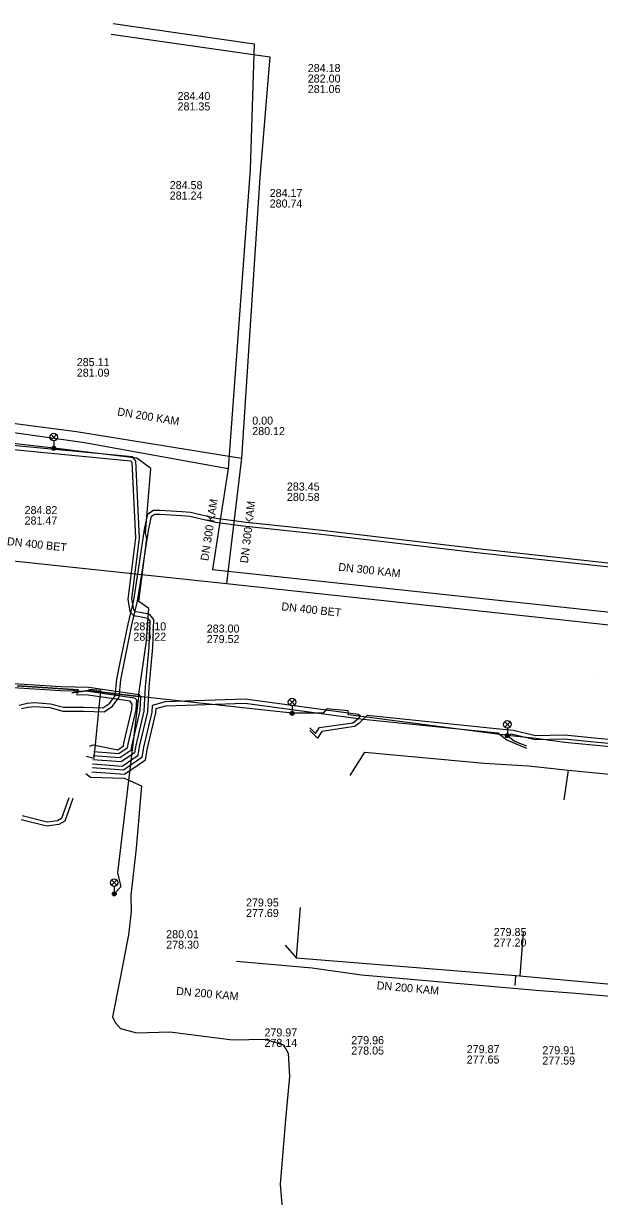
# Model space of a CAD drawing. Extents: x -595540 to -593988, y -1160850 to -1159202.
# Drawn here: x -594220.6 to -594163, y -1160405.2 to -1160288 of the extents above; entities that cross this region are included whole.
import ezdxf

# ---------------------------------------------------------------- set-up
doc = ezdxf.new("R2010")
doc.units = 0
for name, color, linetype in [('BVK-DESTOVA_popisy', 7, 'Continuous'), ('BVK-DESTOVA_trasa sítě', 7, 'Continuous'), ('BVK-SPLASKOVA_popisy', 7, 'Continuous'), ('BVK-SPLASKOVA_trasa sítě', 7, 'Continuous'), ('CETIN_kabel podzemní', 7, 'Continuous'), ('DESTOVA-NEPROVOZOVANA_popisy', 7, 'Continuous'), ('DESTOVA_trasa neprovozované sítě', 7, 'Continuous'), ('EON-NN_kabel', 7, 'Continuous'), ('EON-VN_kabel', 7, 'Continuous'), ('SPLASKOVA_neprovozovaná  trasa sítě', 7, 'Continuous'), ('SPLASKOVA_popisy neprovozované sítě', 7, 'Continuous'), ('TSB_kabel VO', 7, 'Continuous'), ('TSB_lampy VO', 7, 'Continuous')]:
    doc.layers.add(name, color=color, linetype=linetype)

msp = doc.modelspace()

# ---------------------------------------------------------------- linework, layer by layer
at = {"layer": 'BVK-DESTOVA_popisy'}
for p, q in [((-594215.227, -1160322.347), (-594215.227, -1160322.347)), ((-594197.689, -1160328.184), (-594197.689, -1160328.184)), ((-594202.235, -1160348.966), (-594202.235, -1160348.966)), ((-594163.002, -1160353.404), (-594163.002, -1160353.404))]:
    msp.add_line(p, q, dxfattribs=at)
at = {"layer": 'BVK-DESTOVA_trasa sítě'}
for p, q in [((-594215.239, -1160328.744), (-594198.759, -1160331.431)), ((-594198.759, -1160331.431), (-594200.258, -1160343.953))]:
    msp.add_line(p, q, dxfattribs=at)
msp.add_lwpolyline([(-594200.258, -1160343.953), (-594161.712, -1160348.118), (-594159.261, -1160348.383)], dxfattribs=at)
at = {"layer": 'BVK-SPLASKOVA_popisy'}
for p, q in [((-594194.223, -1160333.848), (-594194.223, -1160333.848)), ((-594220.441, -1160336.206), (-594220.441, -1160336.206)), ((-594209.564, -1160347.817), (-594209.564, -1160347.817))]:
    msp.add_line(p, q, dxfattribs=at)
at = {"layer": 'BVK-SPLASKOVA_trasa sítě'}
for p, q in [((-594227.001, -1160328.047), (-594214.459, -1160329.865)), ((-594214.459, -1160329.865), (-594200.096, -1160332.441)), ((-594200.096, -1160332.441), (-594201.664, -1160342.529)), ((-594201.664, -1160342.529), (-594159.664, -1160347.043))]:
    msp.add_line(p, q, dxfattribs=at)
at = {"layer": 'CETIN_kabel podzemní'}
for points in [[(-594187.89, -1160363.13), (-594186.43, -1160360.78), (-594174.51, -1160361.88), (-594170.06, -1160362.16), (-594166.08, -1160362.59)], [(-594166.5, -1160365.54), (-594166.08, -1160362.59)], [(-594166.08, -1160362.59), (-594148.95, -1160364.25), (-594147.54, -1160363.3), (-594143.94, -1160363.89), (-594143.72, -1160364.72)]]:
    msp.add_lwpolyline(points, dxfattribs=at)
at = {"layer": 'DESTOVA-NEPROVOZOVANA_popisy'}
for p, q in [((-594192.137, -1160294.933), (-594192.137, -1160294.933)), ((-594195.947, -1160306.369), (-594195.947, -1160306.369)), ((-594198.31, -1160377.262), (-594198.31, -1160377.262)), ((-594173.553, -1160380.215), (-594173.553, -1160380.215))]:
    msp.add_line(p, q, dxfattribs=at)
at = {"layer": 'DESTOVA_trasa neprovozované sítě'}
for p, q in [((-594211.791, -1160289.062), (-594195.925, -1160291.3)), ((-594195.925, -1160291.3), (-594196.938, -1160303.366)), ((-594196.938, -1160303.366), (-594198.759, -1160331.431)), ((-594227.761, -1160327.145), (-594215.239, -1160328.744)), ((-594228.404, -1160340.929), (-594200.258, -1160343.953)), ((-594192.882, -1160376.304), (-594193.286, -1160381.351)), ((-594170.597, -1160378.761), (-594170.947, -1160383.139)), ((-594194.406, -1160380.086), (-594193.286, -1160381.351)), ((-594171.406, -1160384.105), (-594171.326, -1160383.108)), ((-594170.617, -1160383.165), (-594148.625, -1160385.168))]:
    msp.add_line(p, q, dxfattribs=at)
msp.add_lwpolyline([(-594193.286, -1160381.351), (-594171.326, -1160383.108), (-594170.947, -1160383.139), (-594170.617, -1160383.165)], dxfattribs=at)
at = {"layer": 'EON-NN_kabel'}
for points in [[(-594247.347, -1160317.209), (-594247.326, -1160318.556), (-594247.125, -1160320.581), (-594247.248, -1160323.715), (-594245.012, -1160326.378), (-594244.324, -1160327.712), (-594244.168, -1160328.016), (-594229.886, -1160329.765), (-594209.855, -1160331.672), (-594209.723, -1160331.825), (-594209.356, -1160339.387), (-594210.115, -1160345.494), (-594209.915, -1160346.72), (-594209.549, -1160347.152), (-594208.922, -1160347.225), (-594208.147, -1160347.392), (-594207.939, -1160347.677), (-594208.009, -1160350.303), (-594208.388, -1160354.277), (-594208.519, -1160356.687), (-594209.335, -1160360.14), (-594209.463, -1160360.856), (-594210.795, -1160361.771), (-594213.626, -1160361.565)], [(-594213.663, -1160361.962), (-594210.681, -1160362.18), (-594209.099, -1160361.09), (-594208.943, -1160360.222), (-594208.121, -1160356.745), (-594207.987, -1160354.287), (-594207.609, -1160350.327), (-594207.535, -1160347.551), (-594207.913, -1160347.034), (-594208.856, -1160346.829), (-594209.347, -1160346.772), (-594209.539, -1160346.546), (-594209.711, -1160345.486), (-594208.954, -1160339.403), (-594209.331, -1160331.667), (-594209.657, -1160331.29), (-594229.431, -1160329.407), (-594229.563, -1160329.011), (-594229.328, -1160327.734), (-594229.236, -1160326.822), (-594229.105, -1160326.144), (-594228.213, -1160322.577), (-594225.746, -1160322.42)], [(-594286.191, -1160350.702), (-594286.061, -1160349.786), (-594286.502, -1160348.957), (-594286.568, -1160348.242), (-594286.009, -1160346.326), (-594285.561, -1160345.878), (-594284.845, -1160345.652), (-594280.155, -1160345.972), (-594274.228, -1160346.715), (-594265.909, -1160347.666), (-594258.069, -1160348.616), (-594249.195, -1160349.865), (-594241.282, -1160351.392), (-594232.419, -1160352.474), (-594223.153, -1160353.822), (-594216.811, -1160354.238), (-594214.024, -1160354.304), (-594209.023, -1160355.021), (-594208.842, -1160355.267), (-594208.916, -1160356.63), (-594209.727, -1160360.059), (-594209.827, -1160360.621), (-594210.906, -1160361.362), (-594213.588, -1160361.166)], [(-594285.794, -1160350.751), (-594285.622, -1160349.642), (-594285.971, -1160348.823), (-594286.029, -1160348.196), (-594285.665, -1160346.548), (-594285.347, -1160346.23), (-594284.797, -1160346.056), (-594280.193, -1160346.37), (-594274.276, -1160347.113), (-594265.955, -1160348.064), (-594258.121, -1160349.012), (-594249.261, -1160350.259), (-594241.344, -1160351.788), (-594232.473, -1160352.87), (-594223.195, -1160354.22), (-594216.829, -1160354.638), (-594214.058, -1160354.704), (-594209.451, -1160355.364), (-594209.259, -1160355.556), (-594209.314, -1160356.572), (-594210.119, -1160359.977), (-594210.192, -1160360.386), (-594211.015, -1160360.953), (-594213.551, -1160360.768)], [(-594213.957, -1160360.186), (-594213.603, -1160360.062), (-594211.125, -1160360.544), (-594210.556, -1160360.151), (-594210.51, -1160359.896), (-594209.711, -1160356.515), (-594209.682, -1160355.989), (-594209.904, -1160355.703), (-594214.091, -1160355.103), (-594215.29, -1160355.075)], [(-594213.737, -1160362.759), (-594210.458, -1160362.998), (-594208.371, -1160361.56), (-594208.159, -1160360.385), (-594207.326, -1160356.86), (-594207.303, -1160356.432), (-594206.316, -1160356.152), (-594198.411, -1160355.904), (-594187.095, -1160357.423), (-594186.604, -1160357.489), (-594186.587, -1160357.491), (-594173.125, -1160358.871), (-594172.256, -1160359.575), (-594171.227, -1160360.003), (-594170.291, -1160360.38)], [(-594191.918, -1160358.371), (-594191.35, -1160358.929), (-594190.95, -1160358.342), (-594187.626, -1160357.845), (-594187.319, -1160357.637), (-594187.095, -1160357.423), (-594186.873, -1160357.21), (-594187.114, -1160357.017), (-594198.391, -1160355.504), (-594206.378, -1160355.754), (-594207.687, -1160356.125), (-594207.724, -1160356.802), (-594208.551, -1160360.303), (-594208.735, -1160361.325), (-594210.571, -1160362.589), (-594213.7, -1160362.361)], [(-594147.241, -1160369.046), (-594147.145, -1160367.709), (-594148.827, -1160363.565), (-594149.021, -1160361.134), (-594149.023, -1160361.115), (-594149.251, -1160360.862), (-594160.994, -1160359.622), (-594163.155, -1160359.438), (-594166.491, -1160359.103), (-594169.365, -1160359.159), (-594171.597, -1160358.624), (-594173.653, -1160358.416), (-594186.208, -1160357.128), (-594186.587, -1160357.491), (-594187.067, -1160357.949), (-594187.476, -1160358.227), (-594190.716, -1160358.712), (-594191.171, -1160359.388), (-594191.948, -1160358.623)], [(-594125.615, -1160371.46), (-594125.654, -1160370.08), (-594126.76, -1160366.414), (-594127.95, -1160364.84), (-594129.282, -1160363.365), (-594129.633, -1160362.976), (-594142.758, -1160361.658), (-594147.517, -1160361.001), (-594148.582, -1160360.935), (-594149.021, -1160361.134), (-594149.297, -1160361.259), (-594161.032, -1160360.02), (-594163.191, -1160359.836), (-594166.507, -1160359.503), (-594169.409, -1160359.559), (-594171.822, -1160358.98), (-594172.101, -1160359.186), (-594171.501, -1160359.671), (-594171.153, -1160359.817), (-594170.269, -1160360.173)], [(-594214.305, -1160362.934), (-594213.867, -1160363.293), (-594210.487, -1160363.396), (-594208.759, -1160364.153), (-594209.296, -1160370.396), (-594209.819, -1160375.074), (-594209.782, -1160376.696), (-594210.072, -1160379.047), (-594210.915, -1160383.539), (-594211.671, -1160387.238), (-594211.398, -1160387.791), (-594210.859, -1160388.408), (-594209.261, -1160388.824), (-594205.92, -1160388.732), (-594199.658, -1160389.542), (-594196.409, -1160389.485), (-594194.561, -1160390.051), (-594194.094, -1160390.867), (-594193.949, -1160393.193), (-594194.357, -1160397.501), (-594194.904, -1160403.956), (-594194.236, -1160412.008)]]:
    msp.add_lwpolyline(points, dxfattribs=at)
at = {"layer": 'EON-VN_kabel'}
for points in [[(-594220.968, -1160356.087), (-594220.169, -1160355.887), (-594219.451, -1160355.824), (-594217.865, -1160355.946), (-594216.559, -1160356.303), (-594214.525, -1160356.303), (-594212.616, -1160356.36), (-594211.924, -1160355.908), (-594211.38, -1160355.147), (-594211.235, -1160353.488), (-594210.908, -1160351.995), (-594210.101, -1160347.993), (-594209.536, -1160345.618), (-594209.091, -1160342.762), (-594208.463, -1160338.558), (-594208.116, -1160336.979), (-594207.552, -1160336.603), (-594206.887, -1160336.603), (-594204.732, -1160336.752), (-594203.851, -1160336.814), (-594201.279, -1160337.412), (-594198.576, -1160337.768), (-594190.715, -1160338.603), (-594175.486, -1160340.423), (-594160.609, -1160342.024)], [(-594220.736, -1160356.441), (-594220.103, -1160356.283), (-594219.449, -1160356.226), (-594217.933, -1160356.342), (-594216.613, -1160356.703), (-594214.531, -1160356.703), (-594212.502, -1160356.764), (-594211.642, -1160356.202), (-594210.992, -1160355.291), (-594210.839, -1160353.548), (-594210.516, -1160352.077), (-594209.711, -1160348.079), (-594209.144, -1160345.696), (-594208.695, -1160342.822), (-594208.069, -1160338.63), (-594207.76, -1160337.223), (-594207.43, -1160337.003), (-594206.901, -1160337.003), (-594204.76, -1160337.152), (-594203.911, -1160337.21), (-594201.351, -1160337.806), (-594198.624, -1160338.166), (-594190.759, -1160339.001), (-594175.53, -1160340.821), (-594160.129, -1160342.463)], [(-594215.624, -1160365.427), (-594216.423, -1160367.676), (-594217.027, -1160368.033), (-594218.209, -1160368.192), (-594220.77, -1160367.559)], [(-594216.029, -1160365.37), (-594216.751, -1160367.406), (-594217.161, -1160367.647), (-594218.187, -1160367.786), (-594220.698, -1160367.165)]]:
    msp.add_lwpolyline(points, dxfattribs=at)
at = {"layer": 'SPLASKOVA_neprovozovaná  trasa sítě'}
for p, q in [((-594211.596, -1160287.979), (-594197.487, -1160290.017)), ((-594197.487, -1160290.017), (-594197.881, -1160302.57)), ((-594197.881, -1160302.57), (-594200.096, -1160332.441)), ((-594199.268, -1160381.681), (-594191.688, -1160382.346)), ((-594191.688, -1160382.346), (-594186.766, -1160383.031)), ((-594186.766, -1160383.031), (-594169.314, -1160384.56)), ((-594169.314, -1160384.56), (-594165.344, -1160384.886)), ((-594165.344, -1160384.886), (-594158.372, -1160385.492))]:
    msp.add_line(p, q, dxfattribs=at)
at = {"layer": 'SPLASKOVA_popisy neprovozované sítě'}
for p, q in [((-594205.151, -1160294.829), (-594205.151, -1160294.829)), ((-594205.933, -1160303.733), (-594205.933, -1160303.733)), ((-594206.288, -1160378.584), (-594206.288, -1160378.584)), ((-594196.465, -1160388.397), (-594196.465, -1160388.397)), ((-594187.79, -1160389.169), (-594187.79, -1160389.169)), ((-594176.249, -1160390.062), (-594176.249, -1160390.062)), ((-594168.691, -1160390.171), (-594168.691, -1160390.171))]:
    msp.add_line(p, q, dxfattribs=at)
at = {"layer": 'TSB_kabel VO'}
for points in [[(-594215.727, -1160354.856), (-594214.068, -1160354.634), (-594209.067, -1160355.224), (-594208.251, -1160349.652), (-594208.018, -1160346.443), (-594209.017, -1160345.738), (-594208.209, -1160339.44), (-594208.351, -1160338.899), (-594207.831, -1160332.432), (-594209.216, -1160331.403), (-594217.526, -1160330.428), (-594226.329, -1160329.429)], [(-594215.258, -1160354.793), (-594214.068, -1160354.634), (-594209.067, -1160355.224), (-594208.251, -1160349.652), (-594208.018, -1160346.443), (-594209.017, -1160345.738), (-594208.209, -1160339.44), (-594208.351, -1160338.899), (-594207.831, -1160332.432), (-594209.216, -1160331.403), (-594217.526, -1160330.428), (-594226.329, -1160329.429)], [(-594215.727, -1160354.856), (-594214.068, -1160354.634), (-594209.067, -1160355.224), (-594208.251, -1160349.652), (-594208.018, -1160346.443), (-594209.017, -1160345.738), (-594208.209, -1160339.44), (-594208.351, -1160338.899), (-594207.831, -1160332.432), (-594209.216, -1160331.403), (-594217.526, -1160330.428), (-594226.329, -1160329.429)], [(-594221.198, -1160354.153), (-594215.089, -1160354.558), (-594215.184, -1160354.919)], [(-594215.184, -1160354.919), (-594215.09, -1160354.558), (-594221.198, -1160354.153)], [(-594117.211, -1160365.36), (-594117.136, -1160364.834), (-594123.132, -1160364.332), (-594125.563, -1160364), (-594129.154, -1160363.519), (-594144.456, -1160362.069), (-594146.988, -1160361.632), (-594147.592, -1160361.623), (-594166.432, -1160359.813), (-594169.331, -1160359.432), (-594172.186, -1160359.14), (-594188.071, -1160357.059), (-594188.104, -1160356.661), (-594190.231, -1160356.457), (-594190.615, -1160356.908), (-594193.706, -1160356.908), (-594209.067, -1160355.224), (-594214.068, -1160354.634), (-594215.727, -1160354.856)], [(-594215.727, -1160354.856), (-594214.068, -1160354.634), (-594209.067, -1160355.224), (-594211.146, -1160372.838), (-594210.817, -1160374.255), (-594211.486, -1160374.949)], [(-594214.29, -1160361.195), (-594213.497, -1160361.393), (-594212.835, -1160354.646), (-594214.026, -1160354.514)]]:
    msp.add_lwpolyline(points, dxfattribs=at)
at = {"layer": 'TSB_lampy VO'}
for p, q in [((-594217.791, -1160329.568), (-594217.261, -1160329.038)), ((-594217.791, -1160329.038), (-594217.261, -1160329.568)), ((-594217.791, -1160329.568), (-594217.261, -1160329.038)), ((-594217.791, -1160329.038), (-594217.261, -1160329.568)), ((-594217.526, -1160329.678), (-594217.526, -1160330.428)), ((-594217.526, -1160329.678), (-594217.526, -1160330.428)), ((-594193.971, -1160356.048), (-594193.441, -1160355.518)), ((-594193.971, -1160355.518), (-594193.441, -1160356.048)), ((-594193.971, -1160356.048), (-594193.441, -1160355.518)), ((-594193.971, -1160355.518), (-594193.441, -1160356.048)), ((-594193.706, -1160356.158), (-594193.706, -1160356.908)), ((-594193.706, -1160356.158), (-594193.706, -1160356.908)), ((-594172.451, -1160358.28), (-594171.921, -1160357.75)), ((-594172.451, -1160357.75), (-594171.921, -1160358.28)), ((-594172.451, -1160358.28), (-594171.921, -1160357.75)), ((-594172.451, -1160357.75), (-594171.921, -1160358.28)), ((-594172.186, -1160358.39), (-594172.186, -1160359.14)), ((-594172.186, -1160358.39), (-594172.186, -1160359.14)), ((-594211.751, -1160374.089), (-594211.221, -1160373.559)), ((-594211.751, -1160373.559), (-594211.221, -1160374.089)), ((-594211.751, -1160374.089), (-594211.221, -1160373.559)), ((-594211.751, -1160373.559), (-594211.221, -1160374.089)), ((-594211.486, -1160374.199), (-594211.486, -1160374.949)), ((-594211.486, -1160374.199), (-594211.486, -1160374.949))]:
    msp.add_line(p, q, dxfattribs=at)
for centre, radius in [((-594217.526, -1160329.303), 0.375), ((-594217.526, -1160329.303), 0.375), ((-594217.526, -1160330.428), 0.2), ((-594217.526, -1160330.428), 0.2), ((-594217.526, -1160330.428), 0.145), ((-594217.526, -1160330.428), 0.145), ((-594217.526, -1160330.428), 0.0876), ((-594217.526, -1160330.428), 0.0876), ((-594193.706, -1160355.783), 0.375), ((-594193.706, -1160355.783), 0.375), ((-594193.706, -1160356.908), 0.2), ((-594193.706, -1160356.908), 0.2), ((-594193.706, -1160356.908), 0.145), ((-594193.706, -1160356.908), 0.145), ((-594193.706, -1160356.908), 0.0876), ((-594193.706, -1160356.908), 0.0876), ((-594172.186, -1160358.015), 0.375), ((-594172.186, -1160358.015), 0.375), ((-594172.186, -1160359.14), 0.2), ((-594172.186, -1160359.14), 0.2), ((-594172.186, -1160359.14), 0.145), ((-594172.186, -1160359.14), 0.145), ((-594172.186, -1160359.14), 0.0876), ((-594172.186, -1160359.14), 0.0876), ((-594211.486, -1160373.824), 0.375), ((-594211.486, -1160373.824), 0.375), ((-594211.486, -1160374.949), 0.2), ((-594211.486, -1160374.949), 0.2), ((-594211.486, -1160374.949), 0.145), ((-594211.486, -1160374.949), 0.145), ((-594211.486, -1160374.949), 0.0876), ((-594211.486, -1160374.949), 0.0876)]:
    msp.add_circle(centre, radius, dxfattribs=at)

# ---------------------------------------------------------------- texts
at = {"layer": 'BVK-DESTOVA_popisy'}
for s, p in [('285.11', (-594215.227, -1160322.222)), ('281.09', (-594215.227, -1160323.272)), ('0.00', (-594197.689, -1160328.059)), ('280.12', (-594197.689, -1160329.109)), ('283.00', (-594202.235, -1160348.841)), ('279.52', (-594202.235, -1160349.891))]:
    msp.add_text(s, height=0.8, dxfattribs=at).set_placement(p)
for s, rotation, p in [('DN 200 KAM', 350.73963, (-594211.21, -1160327.136)), ('DN 300 KAM', 83.19347, (-594198.121, -1160341.942)), ('DN 400 BET', 353.85873, (-594194.805, -1160346.615))]:
    msp.add_text(s, height=0.8, rotation=rotation, dxfattribs=at).set_placement(p)
at = {"layer": 'BVK-SPLASKOVA_popisy'}
for s, p in [('283.45', (-594194.223, -1160334.648)), ('280.58', (-594194.223, -1160335.688)), ('284.82', (-594220.441, -1160337.006)), ('281.47', (-594220.441, -1160338.046)), ('283.10', (-594209.564, -1160348.617)), ('280.22', (-594209.564, -1160349.657))]:
    msp.add_text(s, height=0.8, dxfattribs=at).set_placement(p)
for rotation, p in [(81.18812, (-594202.085, -1160341.723)), (353.85873, (-594189.116, -1160342.663))]:
    msp.add_text('DN 300 KAM', height=0.8, rotation=rotation, dxfattribs=at).set_placement(p)
at = {"layer": 'DESTOVA-NEPROVOZOVANA_popisy'}
for s, p in [('284.18', (-594192.137, -1160292.833)), ('282.00', (-594192.137, -1160293.883)), ('281.06', (-594192.137, -1160294.933)), ('284.17', (-594195.947, -1160305.319)), ('280.74', (-594195.947, -1160306.369)), ('279.95', (-594198.31, -1160376.212)), ('277.69', (-594198.31, -1160377.262)), ('279.85', (-594173.553, -1160379.165)), ('277.20', (-594173.553, -1160380.215))]:
    msp.add_text(s, height=0.8, dxfattribs=at).set_placement(p)
msp.add_text('DN 400 BET', height=0.8, rotation=353.85873, dxfattribs=at).set_placement((-594222.232, -1160340.099))
at = {"layer": 'SPLASKOVA_popisy neprovozované sítě'}
for s, p in [('284.40', (-594205.151, -1160295.629)), ('281.35', (-594205.151, -1160296.669)), ('284.58', (-594205.933, -1160304.533)), ('281.24', (-594205.933, -1160305.573)), ('280.01', (-594206.288, -1160379.384)), ('278.30', (-594206.288, -1160380.424)), ('279.97', (-594196.465, -1160389.197)), ('279.96', (-594187.79, -1160389.969)), ('278.14', (-594196.465, -1160390.237)), ('278.05', (-594187.79, -1160391.009)), ('279.87', (-594176.249, -1160390.862)), ('279.91', (-594168.691, -1160390.971)), ('277.65', (-594176.249, -1160391.902)), ('277.59', (-594168.691, -1160392.011))]:
    msp.add_text(s, height=0.8, dxfattribs=at).set_placement(p)
for rotation, p in [(354.98623, (-594205.318, -1160385.038)), (354.993, (-594185.272, -1160384.479))]:
    msp.add_text('DN 200 KAM', height=0.8, rotation=rotation, dxfattribs=at).set_placement(p)

doc.saveas('drawing.dxf')
